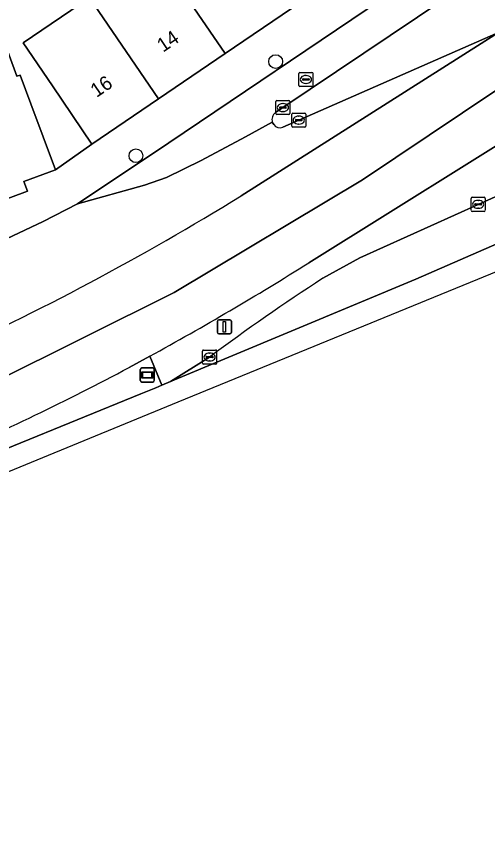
# Model space of a CAD drawing. Extents: x 161838 to 162344, y 381620 to 382160.
# Drawn here: x 162275.3 to 162308.8, y 381619.9 to 381677.4 of the extents above; entities that cross this region are included whole.
import ezdxf

# ---------------------------------------------------------------- set-up
doc = ezdxf.new("R2010")
doc.units = 0
for name, color, linetype in [('IMGEO_Berm_groen', 7, 'Continuous'), ('IMGEO_Berm_open', 7, 'Continuous'), ('IMGEO_Boom', 7, 'Continuous'), ('IMGEO_Erf', 7, 'Continuous'), ('IMGEO_Fietspad_open', 7, 'Continuous'), ('IMGEO_Kolk', 7, 'Continuous'), ('IMGEO_Lichtmast', 7, 'Continuous'), ('IMGEO_Pand', 7, 'Continuous'), ('IMGEO_Pand_nummerreeks', 7, 'Continuous'), ('IMGEO_Reclamebord', 7, 'Continuous'), ('IMGEO_Rijbaan_lokaal_open', 7, 'Continuous'), ('IMGEO_Rijbaan_regionaal_gesloten', 7, 'Continuous'), ('IMGEO_Rioolput', 7, 'Continuous'), ('IMGEO_Verkeerseiland_open', 7, 'Continuous'), ('IMGEO_Voetpad_open', 7, 'Continuous')]:
    doc.layers.add(name, color=color, linetype=linetype)

msp = doc.modelspace()

# ---------------------------------------------------------------- linework, layer by layer
at = {"layer": 'IMGEO_Berm_groen'}
for points in [[(162313.323, 381670.573), (162296.107, 381659.834)], [(162308.138, 381663.987), (162315.282, 381667.203)], [(162297.104, 381658.733), (162299.721, 381660.184), (162308.138, 381663.987)], [(162284.808, 381653.192), (162285.668, 381651.131), (162286.289, 381651.389), (162289.063, 381653.137)]]:
    msp.add_lwpolyline(points, dxfattribs=at)
for centre, radius, start, end in [((162176.26, 381850.779), 225.44, 298.78294, 302.11446), ((162377.94, 381534.003), 148.634, 122.9468, 126.72389)]:
    msp.add_arc(centre, radius, start, end, dxfattribs=at)
at = {"layer": 'IMGEO_Berm_open'}
msp.add_lwpolyline([(162270.276, 381644.887), (162272.214, 381645.649), (162274.214, 381646.457), (162275.135, 381646.831), (162284.182, 381650.517), (162285.236, 381650.952), (162285.668, 381651.131), (162284.808, 381653.192), (162283.341, 381652.393)], dxfattribs=at)
msp.add_arc((162192.469, 381823.385), 193.639, 293.55458, 297.98811, dxfattribs=at)
at = {"layer": 'IMGEO_Boom'}
for centre in [(162293.752, 381674.132), (162283.826, 381667.441)]:
    msp.add_circle(centre, 0.489, dxfattribs=at)
at = {"layer": 'IMGEO_Erf'}
msp.add_lwpolyline([(162273.513, 381678.083), (162275.377, 381673.085), (162275.604, 381673.17), (162276.362, 381671.136), (162278.109, 381666.451), (162280.693, 381668.267), (162277.891, 381672.408), (162275.822, 381675.465), (162280.531, 381678.682)], dxfattribs=at)
at = {"layer": 'IMGEO_Fietspad_open'}
for points in [[(162310.812, 381684.914), (162301.343, 381678.613), (162286.165, 381668.36), (162279.678, 381664.016), (162284.442, 381665.356), (162285.99, 381665.89), (162288.456, 381667.106), (162291.599, 381668.782), (162293.515, 381669.819)], [(162293.74, 381670.507), (162294.263, 381670.865), (162307.627, 381679.859)]]:
    msp.add_lwpolyline(points, dxfattribs=at)
msp.add_arc((162294.113, 381670.004), 0.626, 126.5595, 197.2214, dxfattribs=at)
at = {"layer": 'IMGEO_Kolk'}
for p, q in [((162293.767, 381670.438), (162293.767, 381671.29)), ((162293.842, 381671.364), (162294.694, 381671.364)), ((162294.768, 381671.29), (162294.768, 381670.438)), ((162294.026, 381670.858), (162294.026, 381670.87)), ((162294.464, 381670.821), (162294.066, 381670.821)), ((162294.069, 381670.907), (162294.467, 381670.907)), ((162294.255, 381671.144), (162294.28, 381671.144)), ((162294.51, 381670.87), (162294.51, 381670.858)), ((162294.694, 381670.364), (162293.842, 381670.364)), ((162294.278, 381670.584), (162294.253, 381670.584)), ((162294.894, 381669.546), (162294.894, 381670.398)), ((162294.969, 381670.472), (162295.821, 381670.472)), ((162295.382, 381670.252), (162295.407, 381670.252)), ((162295.895, 381670.398), (162295.895, 381669.546)), ((162295.153, 381669.966), (162295.153, 381669.978)), ((162295.591, 381669.929), (162295.193, 381669.929)), ((162295.196, 381670.015), (162295.594, 381670.015)), ((162295.405, 381669.692), (162295.38, 381669.692)), ((162295.637, 381669.978), (162295.637, 381669.966)), ((162295.821, 381669.472), (162294.969, 381669.472)), ((162307.636, 381663.562), (162307.636, 381664.414)), ((162307.711, 381664.488), (162308.563, 381664.488)), ((162308.637, 381664.414), (162308.637, 381663.562)), ((162307.895, 381663.982), (162307.895, 381663.994)), ((162308.333, 381663.945), (162307.935, 381663.945)), ((162307.938, 381664.031), (162308.336, 381664.031)), ((162308.124, 381664.268), (162308.149, 381664.268)), ((162308.379, 381663.994), (162308.379, 381663.982)), ((162308.563, 381663.488), (162307.711, 381663.488)), ((162308.147, 381663.708), (162308.122, 381663.708)), ((162288.561, 381652.712), (162288.561, 381653.564)), ((162288.636, 381653.638), (162289.488, 381653.638)), ((162289.562, 381653.564), (162289.562, 381652.712)), ((162288.82, 381653.132), (162288.82, 381653.144)), ((162289.258, 381653.095), (162288.86, 381653.095)), ((162288.863, 381653.181), (162289.261, 381653.181)), ((162289.049, 381653.418), (162289.074, 381653.418)), ((162289.304, 381653.144), (162289.304, 381653.132)), ((162289.488, 381652.638), (162288.636, 381652.638)), ((162289.072, 381652.858), (162289.047, 381652.858))]:
    msp.add_line(p, q, dxfattribs=at)
for points in [[(162293.767, 381670.438), (162293.767, 381671.29)], [(162293.842, 381671.364), (162294.694, 381671.364)], [(162294.768, 381671.29), (162294.768, 381670.438)], [(162294.694, 381670.364), (162293.842, 381670.364)], [(162294.894, 381669.546), (162294.894, 381670.398)], [(162294.969, 381670.472), (162295.821, 381670.472)], [(162295.895, 381670.398), (162295.895, 381669.546)], [(162295.821, 381669.472), (162294.969, 381669.472)], [(162307.636, 381663.562), (162307.636, 381664.414)], [(162307.711, 381664.488), (162308.563, 381664.488)], [(162308.637, 381664.414), (162308.637, 381663.562)], [(162308.563, 381663.488), (162307.711, 381663.488)], [(162288.561, 381652.712), (162288.561, 381653.564)], [(162288.636, 381653.638), (162289.488, 381653.638)], [(162289.562, 381653.564), (162289.562, 381652.712)], [(162289.488, 381652.638), (162288.636, 381652.638)]]:
    msp.add_lwpolyline(points, dxfattribs=at)
for centre, radius, start, end in [((162293.844, 381671.288), 0.0765, 91.55205, 178.44795), ((162293.844, 381671.288), 0.0765, 91.55205, 178.44795), ((162294.692, 381671.288), 0.0765, 1.55205, 88.44795), ((162294.692, 381671.288), 0.0765, 1.55205, 88.44795), ((162294.066, 381670.867), 0.0403, 85.87752, 175.75265), ((162294.063, 381670.857), 0.0366, 178.93798, 274.71019), ((162294.467, 381670.864), 0.043, 264.86636, 352.45326), ((162294.471, 381670.869), 0.0386, 1.73085, 96.63898), ((162293.844, 381670.44), 0.0765, 181.55205, 268.44795), ((162293.844, 381670.44), 0.0765, 181.55205, 268.44795), ((162294.692, 381670.44), 0.0765, 271.55205, 358.44795), ((162294.692, 381670.44), 0.0765, 271.55205, 358.44795), ((162294.971, 381670.396), 0.0765, 91.55205, 178.44795), ((162294.971, 381670.396), 0.0765, 91.55205, 178.44795), ((162295.819, 381670.396), 0.0765, 1.55205, 88.44795), ((162295.819, 381670.396), 0.0765, 1.55205, 88.44795), ((162295.193, 381669.975), 0.0403, 85.87752, 175.75265), ((162295.19, 381669.965), 0.0366, 178.93798, 274.71019), ((162295.594, 381669.972), 0.043, 264.86636, 352.45326), ((162295.598, 381669.977), 0.0386, 1.73085, 96.63898), ((162294.971, 381669.548), 0.0765, 181.55205, 268.44795), ((162294.971, 381669.548), 0.0765, 181.55205, 268.44795), ((162295.819, 381669.548), 0.0765, 271.55205, 358.44795), ((162295.819, 381669.548), 0.0765, 271.55205, 358.44795), ((162307.713, 381664.412), 0.0765, 91.55205, 178.44795), ((162307.713, 381664.412), 0.0765, 91.55205, 178.44795), ((162308.561, 381664.412), 0.0765, 1.55205, 88.44795), ((162308.561, 381664.412), 0.0765, 1.55205, 88.44795), ((162307.935, 381663.991), 0.0403, 85.87752, 175.75265), ((162307.932, 381663.981), 0.0366, 178.93798, 274.71019), ((162308.336, 381663.988), 0.043, 264.86636, 352.45326), ((162308.34, 381663.993), 0.0386, 1.73085, 96.63898), ((162307.713, 381663.564), 0.0765, 181.55205, 268.44795), ((162307.713, 381663.564), 0.0765, 181.55205, 268.44795), ((162308.561, 381663.564), 0.0765, 271.55205, 358.44795), ((162308.561, 381663.564), 0.0765, 271.55205, 358.44795), ((162288.638, 381653.562), 0.0765, 91.55205, 178.44795), ((162288.638, 381653.562), 0.0765, 91.55205, 178.44795), ((162289.486, 381653.562), 0.0765, 1.55205, 88.44795), ((162289.486, 381653.562), 0.0765, 1.55205, 88.44795), ((162288.86, 381653.141), 0.0403, 85.87752, 175.75265), ((162288.857, 381653.131), 0.0366, 178.93798, 274.71019), ((162289.261, 381653.138), 0.043, 264.86636, 352.45326), ((162289.265, 381653.143), 0.0386, 1.73085, 96.63898), ((162288.638, 381652.714), 0.0765, 181.55205, 268.44795), ((162288.638, 381652.714), 0.0765, 181.55205, 268.44795), ((162289.486, 381652.714), 0.0765, 271.55205, 358.44795), ((162289.486, 381652.714), 0.0765, 271.55205, 358.44795)]:
    msp.add_arc(centre, radius, start, end, dxfattribs=at)
for centre, major_axis, ratio, start_param, end_param in [((162294.254, 381670.864), (-0.387, 0.002), 0.722429, 4.712389, 7.853982), ((162294.279, 381670.864), (-0.39, 0.002), 0.717154, 1.570796, 4.712389), ((162295.381, 381669.972), (-0.387, 0.002), 0.722429, 4.712389, 7.853982), ((162295.406, 381669.972), (-0.39, 0.002), 0.717154, 1.570796, 4.712389), ((162308.123, 381663.988), (-0.387, 0.002), 0.722429, 4.712389, 7.853982), ((162308.148, 381663.988), (-0.39, 0.002), 0.717154, 1.570796, 4.712389), ((162289.048, 381653.138), (-0.387, 0.002), 0.722429, 4.712389, 7.853982), ((162289.073, 381653.138), (-0.39, 0.002), 0.717154, 1.570796, 4.712389)]:
    msp.add_ellipse(centre, major_axis=major_axis, ratio=ratio, start_param=start_param, end_param=end_param, dxfattribs=at)
at = {"layer": 'IMGEO_Lichtmast'}
for p, q in [((162289.714, 381655.779), (162290.504, 381655.779)), ((162290.504, 381655.779), (162289.714, 381655.779)), ((162289.614, 381654.879), (162289.614, 381655.679)), ((162289.614, 381655.679), (162289.614, 381654.879)), ((162290.604, 381655.679), (162290.604, 381654.879)), ((162290.604, 381654.879), (162290.604, 381655.679)), ((162290.504, 381654.779), (162289.714, 381654.779)), ((162289.714, 381654.779), (162290.504, 381654.779))]:
    msp.add_line(p, q, dxfattribs=at)
msp.add_lwpolyline([(162290.034, 381655.654), (162290.184, 381655.654), (162290.184, 381654.904), (162290.034, 381654.904), (162290.034, 381655.654)], dxfattribs=at)
for centre, start, end in [((162289.714, 381655.679), 90, 180), ((162289.714, 381655.679), 90, 180), ((162290.504, 381655.679), 0, 90), ((162290.504, 381655.679), 360, 90), ((162289.714, 381654.879), 180, 270), ((162289.714, 381654.879), 180, 270), ((162290.504, 381654.879), 270, 0), ((162290.504, 381654.879), 270, 0)]:
    msp.add_arc(centre, 0.1, start, end, dxfattribs=at)
at = {"layer": 'IMGEO_Pand'}
for points in [[(162289.948, 381685.116), (162285.24, 381681.899), (162290.158, 381674.701), (162294.874, 381677.907)], [(162280.531, 381678.682), (162285.441, 381671.495), (162290.158, 381674.701), (162285.24, 381681.899)], [(162280.531, 381678.682), (162275.822, 381675.465), (162277.891, 381672.408), (162280.693, 381668.267), (162285.441, 381671.495)], [(162269.014, 381670.685), (162271.849, 381663.328), (162276.134, 381664.925), (162275.876, 381665.618), (162278.109, 381666.451), (162276.362, 381671.136), (162275.604, 381673.17), (162275.377, 381673.085), (162273.513, 381678.083), (162273.143, 381677.945), (162270.442, 381676.938), (162271.638, 381673.733), (162273.183, 381674.309), (162273.861, 381672.492)]]:
    msp.add_lwpolyline(points, close=True, dxfattribs=at)
at = {"layer": 'IMGEO_Reclamebord'}
for p, q in [((162284.237, 381652.362), (162285.027, 381652.362)), ((162285.027, 381652.362), (162284.237, 381652.362)), ((162284.137, 381651.462), (162284.137, 381652.262)), ((162284.137, 381652.262), (162284.137, 381651.462)), ((162285.127, 381652.262), (162285.127, 381651.462)), ((162285.127, 381651.462), (162285.127, 381652.262)), ((162285.027, 381651.362), (162284.237, 381651.362)), ((162284.237, 381651.362), (162285.027, 381651.362))]:
    msp.add_line(p, q, dxfattribs=at)
for points in [[(162284.238, 381652.094), (162285.026, 381652.094), (162285.026, 381651.63), (162284.238, 381651.63), (162284.238, 381652.094)], [(162284.303, 381652.029), (162284.303, 381651.695), (162284.961, 381651.695), (162284.961, 381652.029), (162284.303, 381652.029)]]:
    msp.add_lwpolyline(points, dxfattribs=at)
for centre, start, end in [((162284.237, 381652.262), 90, 180), ((162284.237, 381652.262), 90, 180), ((162285.027, 381652.262), 0, 90), ((162285.027, 381652.262), 360, 90), ((162284.237, 381651.462), 180, 270), ((162284.237, 381651.462), 180, 270), ((162285.027, 381651.462), 270, 0), ((162285.027, 381651.462), 270, 0)]:
    msp.add_arc(centre, 0.1, start, end, dxfattribs=at)
at = {"layer": 'IMGEO_Rijbaan_lokaal_open'}
for points in [[(162291.311, 381664.585), (162309.574, 381676.189), (162295.391, 381669.971), (162294.265, 381669.464)], [(162293.624, 381669.654), (162293.515, 381669.819), (162291.599, 381668.782), (162288.456, 381667.106), (162285.99, 381665.89), (162284.442, 381665.356), (162279.678, 381664.016), (162277.242, 381662.769), (162272.909, 381660.74), (162264.812, 381657.392), (162257.303, 381654.644), (162246.43, 381650.83), (162243.686, 381649.981), (162245.018, 381645.086), (162257.495, 381649.12)]]:
    msp.add_lwpolyline(points, dxfattribs=at)
for centre, radius, start, end in [((162294.06, 381669.948), 0.525, 213.97647, 293.00264), ((162185.076, 381837.704), 203.116, 294.54946, 301.5356)]:
    msp.add_arc(centre, radius, start, end, dxfattribs=at)
at = {"layer": 'IMGEO_Rijbaan_regionaal_gesloten'}
for points in [[(162114.157, 381628.746), (162105.124, 381628.816), (162089.317, 381629.313), (162079.706, 381629.703), (162074.823, 381630.031), (162066.237, 381630.607), (162065.762, 381627.224), (162074.598, 381626.568), (162101.225, 381625.613), (162133.688, 381624.885), (162151.965, 381624.703), (162167.196, 381625.249), (162193.384, 381627.978), (162217.254, 381632.709), (162234.44, 381637.075), (162251.353, 381642.169), (162267.176, 381648.082), (162286.544, 381657.725), (162299.911, 381665.73), (162311.76, 381673.667), (162310.287, 381676.584), (162309.574, 381676.189), (162291.311, 381664.585)], [(162296.107, 381659.834), (162313.323, 381670.573), (162311.76, 381673.667), (162299.911, 381665.73), (162286.544, 381657.725), (162267.176, 381648.082), (162251.353, 381642.169), (162234.44, 381637.075), (162217.254, 381632.709), (162193.384, 381627.978), (162167.196, 381625.249), (162151.965, 381624.703), (162133.688, 381624.885), (162101.225, 381625.613), (162074.598, 381626.568), (162065.762, 381627.224), (162065.33, 381624.15)], [(162317.06, 381664.492), (162315.282, 381667.203), (162308.138, 381663.987), (162299.721, 381660.184), (162297.104, 381658.733)], [(162318.167, 381662.803), (162317.06, 381664.492), (162303.708, 381658.672), (162286.289, 381651.389), (162285.668, 381651.131), (162285.236, 381650.952), (162284.182, 381650.517), (162275.135, 381646.831), (162274.214, 381646.457), (162272.214, 381645.649), (162270.276, 381644.887)], [(162289.063, 381653.137), (162286.289, 381651.389), (162303.708, 381658.672), (162317.06, 381664.492)], [(162166.914, 381621.301), (162156.441, 381620.733), (162153.994, 381620.605), (162134.53, 381620.776), (162126.197, 381620.966), (162114.837, 381621.198), (162100.02, 381621.534), (162090.138, 381621.864), (162075.85, 381622.469), (162074.337, 381622.567), (162068.187, 381622.967), (162063.349, 381623.412), (162063.24, 381621.454), (162063.65, 381621.399), (162170.29, 381619.903), (162214.084, 381625.981), (162255.949, 381637.267), (162286.839, 381649.945), (162318.167, 381662.803)], [(162283.341, 381652.393), (162284.808, 381653.192)]]:
    msp.add_lwpolyline(points, dxfattribs=at)
for centre, radius, start, end in [((162185.076, 381837.704), 203.116, 294.54946, 301.5356), ((162176.26, 381850.779), 225.44, 298.78294, 302.11446), ((162377.94, 381534.003), 148.634, 122.9468, 126.72389), ((162192.469, 381823.385), 193.639, 293.55458, 297.98811)]:
    msp.add_arc(centre, radius, start, end, dxfattribs=at)
at = {"layer": 'IMGEO_Rioolput'}
for p, q in [((162295.403, 381672.434), (162295.403, 381673.286)), ((162295.478, 381673.36), (162296.33, 381673.36)), ((162295.891, 381673.14), (162295.916, 381673.14)), ((162296.404, 381673.286), (162296.404, 381672.434)), ((162295.662, 381672.854), (162295.662, 381672.866)), ((162296.1, 381672.817), (162295.702, 381672.817)), ((162295.705, 381672.903), (162296.103, 381672.903)), ((162295.914, 381672.58), (162295.889, 381672.58)), ((162296.146, 381672.866), (162296.146, 381672.854)), ((162296.33, 381672.36), (162295.478, 381672.36))]:
    msp.add_line(p, q, dxfattribs=at)
for points in [[(162295.403, 381672.434), (162295.403, 381673.286)], [(162295.478, 381673.36), (162296.33, 381673.36)], [(162296.404, 381673.286), (162296.404, 381672.434)], [(162296.33, 381672.36), (162295.478, 381672.36)]]:
    msp.add_lwpolyline(points, dxfattribs=at)
for centre, radius, start, end in [((162295.48, 381673.284), 0.0765, 91.55205, 178.44795), ((162295.48, 381673.284), 0.0765, 91.55205, 178.44795), ((162296.328, 381673.284), 0.0765, 1.55205, 88.44795), ((162296.328, 381673.284), 0.0765, 1.55205, 88.44795), ((162295.48, 381672.436), 0.0765, 181.55205, 268.44795), ((162295.48, 381672.436), 0.0765, 181.55205, 268.44795), ((162295.702, 381672.863), 0.0403, 85.87752, 175.75265), ((162295.699, 381672.853), 0.0366, 178.93798, 274.71019), ((162296.103, 381672.86), 0.043, 264.86636, 352.45326), ((162296.107, 381672.865), 0.0386, 1.73085, 96.63898), ((162296.328, 381672.436), 0.0765, 271.55205, 358.44795), ((162296.328, 381672.436), 0.0765, 271.55205, 358.44795)]:
    msp.add_arc(centre, radius, start, end, dxfattribs=at)
for centre, major_axis, ratio, start_param, end_param in [((162295.89, 381672.86), (-0.387, 0.002), 0.722429, 4.712389, 7.853982), ((162295.915, 381672.86), (-0.39, 0.002), 0.717154, 1.570796, 4.712389)]:
    msp.add_ellipse(centre, major_axis=major_axis, ratio=ratio, start_param=start_param, end_param=end_param, dxfattribs=at)
at = {"layer": 'IMGEO_Verkeerseiland_open'}
for points in [[(162308.313, 381680.341), (162307.627, 381679.859), (162294.263, 381670.865), (162293.74, 381670.507)], [(162294.265, 381669.464), (162295.391, 381669.971), (162309.574, 381676.189), (162310.287, 381676.584)], [(162293.515, 381669.819), (162293.624, 381669.654)]]:
    msp.add_lwpolyline(points, dxfattribs=at)
for centre, radius, start, end in [((162294.113, 381670.004), 0.626, 126.5595, 197.2214), ((162294.06, 381669.948), 0.525, 213.97647, 293.00264)]:
    msp.add_arc(centre, radius, start, end, dxfattribs=at)
at = {"layer": 'IMGEO_Voetpad_open'}
for points in [[(162241.048, 381649.166), (162243.686, 381649.981), (162246.43, 381650.83), (162257.303, 381654.644), (162264.812, 381657.392), (162272.909, 381660.74), (162277.242, 381662.769), (162279.678, 381664.016), (162286.165, 381668.36), (162301.343, 381678.613), (162310.812, 381684.914)], [(162294.874, 381677.907), (162290.158, 381674.701), (162285.441, 381671.495), (162280.693, 381668.267), (162278.109, 381666.451), (162275.876, 381665.618), (162276.134, 381664.925), (162271.849, 381663.328)]]:
    msp.add_lwpolyline(points, dxfattribs=at)

# ---------------------------------------------------------------- texts
at = {"layer": 'IMGEO_Pand_nummerreeks'}
for s, p in [('14', (162285.754, 381674.754)), ('16', (162281.031, 381671.543))]:
    msp.add_text(s, height=1, rotation=34.20639, dxfattribs=at).set_placement(p)

doc.saveas('drawing.dxf')
